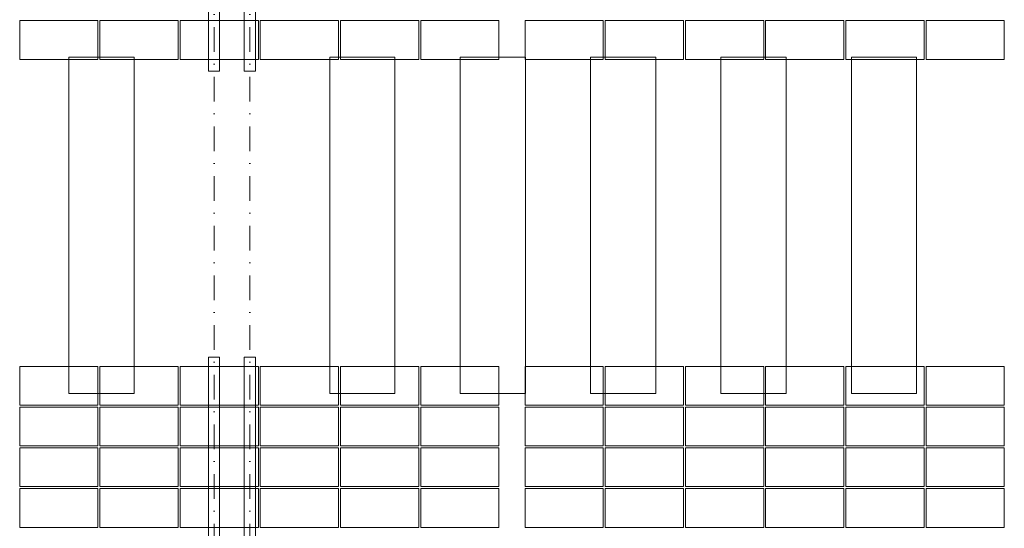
# Model space of a CAD drawing. Header units: millimetres. Extents: x -15830 to 4680139, y -28864 to 2281735.
# Tile 446 of 577: x 288949 to 304049, y 246963 to 254768. Entities that reach past the tile are written whole.
import ezdxf

# ---------------------------------------------------------------- set-up
doc = ezdxf.new("R2010")
doc.units = ezdxf.units.MM
doc.linetypes.add('CENTERX2', pattern=[101.6, 63.5, -12.7, 12.7, -12.7])
doc.linetypes.add('DASHDOT', pattern=[25.4, 12.7, -6.35, 0, -6.35])
for name, color, linetype, lineweight in [('A99_FVE', 30, 'Continuous', 5), ('A99_S_kce-demolice', 30, 'Continuous', 20), ('A99_S_osy', 1, 'CENTERX2', 5)]:
    doc.layers.add(name, color=color, linetype=linetype, lineweight=lineweight)

msp = doc.modelspace()

# ---------------------------------------------------------------- linework, layer by layer
at = {"layer": 'A99_FVE', "linetype": 'Continuous', "lineweight": 15, "ltscale": 2}
for points in [[(291843.95, 257993.252), (292013.95, 257993.252), (292013.95, 253978.252), (291843.95, 253978.252)], [(292393.95, 257993.252), (292563.95, 257993.252), (292563.95, 253978.252), (292393.95, 253978.252)], [(291843.95, 249588.252), (292013.95, 249588.252), (292013.95, 243823.252), (291843.95, 243823.252)], [(292393.95, 249588.252), (292563.95, 249588.252), (292563.95, 243823.252), (292393.95, 243823.252)]]:
    msp.add_lwpolyline(points, close=True, dxfattribs=at)
at = {"layer": 'A99_FVE', "lineweight": 5, "ltscale": 2}
for points in [[(288948.95, 254158.252), (288948.95, 254753.252), (290148.95, 254753.252), (290148.95, 254158.252)], [(291378.95, 254158.252), (291378.95, 254753.252), (290178.95, 254753.252), (290178.95, 254158.252)], [(292608.95, 254158.252), (292608.95, 254753.252), (291408.95, 254753.252), (291408.95, 254158.252)], [(293838.95, 254158.252), (293838.95, 254753.252), (292638.95, 254753.252), (292638.95, 254158.252)], [(295068.95, 254158.252), (295068.95, 254753.252), (293868.95, 254753.252), (293868.95, 254158.252)], [(296298.95, 254158.252), (296298.95, 254753.252), (295098.95, 254753.252), (295098.95, 254158.252)], [(296698.95, 254158.252), (296698.95, 254753.252), (297898.95, 254753.252), (297898.95, 254158.252)], [(297928.95, 254158.252), (297928.95, 254753.252), (299128.95, 254753.252), (299128.95, 254158.252)], [(299158.95, 254158.252), (299158.95, 254753.252), (300358.95, 254753.252), (300358.95, 254158.252)], [(300388.95, 254158.252), (300388.95, 254753.252), (301588.95, 254753.252), (301588.95, 254158.252)], [(301618.95, 254158.252), (301618.95, 254753.252), (302818.95, 254753.252), (302818.95, 254158.252)], [(304048.95, 254158.252), (304048.95, 254753.252), (302848.95, 254753.252), (302848.95, 254158.252)], [(288948.95, 249448.252), (288948.95, 248853.252), (290148.95, 248853.252), (290148.95, 249448.252)], [(291378.95, 249448.252), (291378.95, 248853.252), (290178.95, 248853.252), (290178.95, 249448.252)], [(292608.95, 249448.252), (292608.95, 248853.252), (291408.95, 248853.252), (291408.95, 249448.252)], [(293838.95, 249448.252), (293838.95, 248853.252), (292638.95, 248853.252), (292638.95, 249448.252)], [(295068.95, 249448.252), (295068.95, 248853.252), (293868.95, 248853.252), (293868.95, 249448.252)], [(296298.95, 249448.252), (296298.95, 248853.252), (295098.95, 248853.252), (295098.95, 249448.252)], [(296698.95, 249448.252), (296698.95, 248853.252), (297898.95, 248853.252), (297898.95, 249448.252)], [(297928.95, 249448.252), (297928.95, 248853.252), (299128.95, 248853.252), (299128.95, 249448.252)], [(299158.95, 249448.252), (299158.95, 248853.252), (300358.95, 248853.252), (300358.95, 249448.252)], [(300388.95, 249448.252), (300388.95, 248853.252), (301588.95, 248853.252), (301588.95, 249448.252)], [(301618.95, 249448.252), (301618.95, 248853.252), (302818.95, 248853.252), (302818.95, 249448.252)], [(304048.95, 249448.252), (304048.95, 248853.252), (302848.95, 248853.252), (302848.95, 249448.252)], [(288948.95, 248228.252), (288948.95, 248823.252), (290148.95, 248823.252), (290148.95, 248228.252)], [(291378.95, 248228.252), (291378.95, 248823.252), (290178.95, 248823.252), (290178.95, 248228.252)], [(292608.95, 248228.252), (292608.95, 248823.252), (291408.95, 248823.252), (291408.95, 248228.252)], [(293838.95, 248228.252), (293838.95, 248823.252), (292638.95, 248823.252), (292638.95, 248228.252)], [(295068.95, 248228.252), (295068.95, 248823.252), (293868.95, 248823.252), (293868.95, 248228.252)], [(296298.95, 248228.252), (296298.95, 248823.252), (295098.95, 248823.252), (295098.95, 248228.252)], [(296698.95, 248228.252), (296698.95, 248823.252), (297898.95, 248823.252), (297898.95, 248228.252)], [(297928.95, 248228.252), (297928.95, 248823.252), (299128.95, 248823.252), (299128.95, 248228.252)], [(299158.95, 248228.252), (299158.95, 248823.252), (300358.95, 248823.252), (300358.95, 248228.252)], [(300388.95, 248228.252), (300388.95, 248823.252), (301588.95, 248823.252), (301588.95, 248228.252)], [(301618.95, 248228.252), (301618.95, 248823.252), (302818.95, 248823.252), (302818.95, 248228.252)], [(304048.95, 248228.252), (304048.95, 248823.252), (302848.95, 248823.252), (302848.95, 248228.252)], [(288948.95, 247603.252), (288948.95, 248198.252), (290148.95, 248198.252), (290148.95, 247603.252)], [(291378.95, 247603.252), (291378.95, 248198.252), (290178.95, 248198.252), (290178.95, 247603.252)], [(292608.95, 247603.252), (292608.95, 248198.252), (291408.95, 248198.252), (291408.95, 247603.252)], [(293838.95, 247603.252), (293838.95, 248198.252), (292638.95, 248198.252), (292638.95, 247603.252)], [(295068.95, 247603.252), (295068.95, 248198.252), (293868.95, 248198.252), (293868.95, 247603.252)], [(296298.95, 247603.252), (296298.95, 248198.252), (295098.95, 248198.252), (295098.95, 247603.252)], [(296698.95, 247603.252), (296698.95, 248198.252), (297898.95, 248198.252), (297898.95, 247603.252)], [(297928.95, 247603.252), (297928.95, 248198.252), (299128.95, 248198.252), (299128.95, 247603.252)], [(299158.95, 247603.252), (299158.95, 248198.252), (300358.95, 248198.252), (300358.95, 247603.252)], [(300388.95, 247603.252), (300388.95, 248198.252), (301588.95, 248198.252), (301588.95, 247603.252)], [(301618.95, 247603.252), (301618.95, 248198.252), (302818.95, 248198.252), (302818.95, 247603.252)], [(304048.95, 247603.252), (304048.95, 248198.252), (302848.95, 248198.252), (302848.95, 247603.252)], [(288948.95, 246978.252), (288948.95, 247573.252), (290148.95, 247573.252), (290148.95, 246978.252)], [(291378.95, 246978.252), (291378.95, 247573.252), (290178.95, 247573.252), (290178.95, 246978.252)], [(292608.95, 246978.252), (292608.95, 247573.252), (291408.95, 247573.252), (291408.95, 246978.252)], [(293838.95, 246978.252), (293838.95, 247573.252), (292638.95, 247573.252), (292638.95, 246978.252)], [(295068.95, 246978.252), (295068.95, 247573.252), (293868.95, 247573.252), (293868.95, 246978.252)], [(296298.95, 246978.252), (296298.95, 247573.252), (295098.95, 247573.252), (295098.95, 246978.252)], [(296698.95, 246978.252), (296698.95, 247573.252), (297898.95, 247573.252), (297898.95, 246978.252)], [(297928.95, 246978.252), (297928.95, 247573.252), (299128.95, 247573.252), (299128.95, 246978.252)], [(299158.95, 246978.252), (299158.95, 247573.252), (300358.95, 247573.252), (300358.95, 246978.252)], [(300388.95, 246978.252), (300388.95, 247573.252), (301588.95, 247573.252), (301588.95, 246978.252)], [(301618.95, 246978.252), (301618.95, 247573.252), (302818.95, 247573.252), (302818.95, 246978.252)], [(304048.95, 246978.252), (304048.95, 247573.252), (302848.95, 247573.252), (302848.95, 246978.252)]]:
    msp.add_lwpolyline(points, close=True, dxfattribs=at)
at = {"layer": 'A99_S_kce-demolice', "linetype": 'Continuous', "lineweight": 9}
for points in [[(289703.95, 254193.252), (290703.95, 254193.252), (290703.95, 249033.252), (289703.95, 249033.252)], [(293703.95, 254193.252), (294703.95, 254193.252), (294703.95, 249033.252), (293703.95, 249033.252)], [(295703.95, 254193.252), (296703.95, 254193.252), (296703.95, 249033.252), (295703.95, 249033.252)], [(297703.95, 254193.252), (298703.95, 254193.252), (298703.95, 249033.252), (297703.95, 249033.252)], [(299703.95, 254193.252), (300703.95, 254193.252), (300703.95, 249033.252), (299703.95, 249033.252)], [(301703.95, 254193.252), (302703.95, 254193.252), (302703.95, 249033.252), (301703.95, 249033.252)]]:
    msp.add_lwpolyline(points, close=True, dxfattribs=at)
at = {"layer": 'A99_S_osy', "linetype": 'DASHDOT', "lineweight": 5, "ltscale": 30}
for points in [[(291928.95, 344583.252), (291928.95, 241173.252)], [(292478.95, 344583.252), (292478.95, 241173.252)]]:
    msp.add_lwpolyline(points, dxfattribs=at)

doc.saveas('drawing.dxf')
